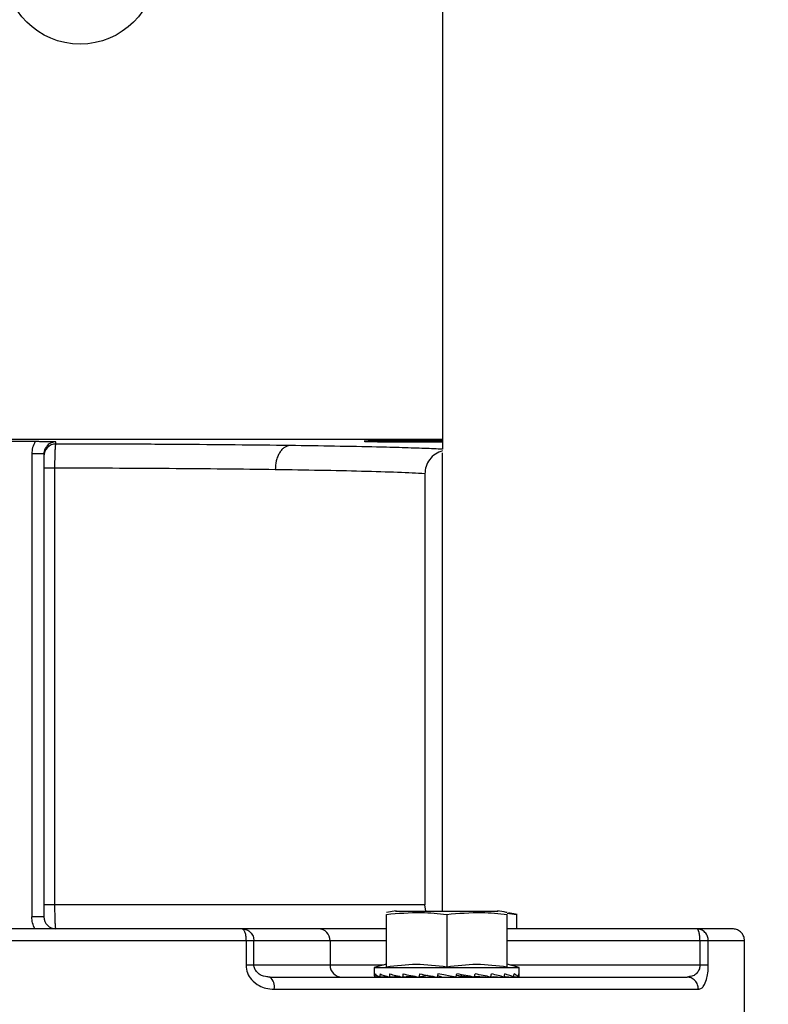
# Model space of a CAD drawing. Header units: inches. Extents: x 170 to 288, y 234 to 248.
# Tile 470 of 480: x 260.3901 to 260.4714, y 244.5244 to 244.6314. Entities that reach past the tile are written whole.
import ezdxf

# ---------------------------------------------------------------- set-up
doc = ezdxf.new("R2010")
doc.units = ezdxf.units.IN
doc.header["$LTSCALE"] = 0.25
doc.header["$MEASUREMENT"] = 0
doc.layers.add('ANNOTATIONS', color=1, linetype='Continuous')
doc.layers.add('STANDARD Z GUIDE MOTOR RH', color=7, linetype='Continuous')
doc.styles.add('ARIAL', font='arial.ttf', dxfattribs={"height": 0.09375})
doc.dimstyles.new('STANDARD$0', dxfattribs={"dimtxt": 0.09375, "dimasz": 0.09375, "dimexe": 0.03125, "dimexo": 0.046875, "dimgap": 0.09, "dimtad": 0, "dimtih": 1, "dimtoh": 1, "dimdec": 4, "dimzin": 0, "dimdsep": 46, "dimtxsty": 'ARIAL', "dimcen": 0.09, "dimadec": 0, "dimazin": 0, "dimtfac": 1, "dimtdec": 4, "dimtofl": 0, "dimtmove": 0, "dimatfit": 1, "dimfxl": 1, "dimtolj": 1, "dimtzin": 0, "dimarcsym": 0})

# ---------------------------------------------------------------- blocks, each defined once
blk = doc.blocks.new('*D45')
at = {"layer": 'ANNOTATIONS', "color": 0, "lineweight": -2, "transparency": 16777216}
for p, q in [((260.782945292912, 245.2238306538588), (261.3812151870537, 245.2238306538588)), ((261.3499651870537, 245.1300806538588), (261.3499651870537, 244.8380630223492)), ((261.3499651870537, 244.2690339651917), (261.3499651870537, 244.5610515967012)), ((259.6662786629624, 244.1752839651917), (261.3812151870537, 244.1752839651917))]:
    blk.add_line(p, q, dxfattribs=at)
at = {"layer": 'ANNOTATIONS', "color": 0, "transparency": 16777216}
for points in [[(261.3343401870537, 245.1300806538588), (261.3655901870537, 245.1300806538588), (261.3499651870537, 245.2238306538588)], [(261.3343401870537, 244.2690339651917), (261.3655901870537, 244.2690339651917), (261.3499651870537, 244.1752839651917)]]:
    blk.add_solid(points, dxfattribs=at)
at = {"layer": 'defpoints', "color": 0, "transparency": 16777216}
for p in [(260.736070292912, 245.2238306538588), (261.3499651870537, 245.2238306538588), (259.6194036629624, 244.1752839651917)]:
    blk.add_point(p, dxfattribs=at)
at = {"layer": 'ANNOTATIONS', "color": 0, "transparency": 16777216, "insert": (261.3499651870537, 244.6995573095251), "char_height": 0.09375, "attachment_point": 5, "style": 'ARIAL'}
blk.add_mtext('\\A1;HEADROOM', dxfattribs=at)

msp = doc.modelspace()

# ---------------------------------------------------------------- linework, layer by layer
at = {"layer": 'STANDARD Z GUIDE MOTOR RH'}
for p, q in [((260.4360589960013, 244.8081553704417), (260.4360589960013, 244.5846761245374)), ((260.4360655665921, 244.6067117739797), (260.4360589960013, 244.6067117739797)), ((260.4360589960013, 244.5857307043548), (260.3756915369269, 244.5857307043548)), ((260.3918045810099, 244.5855015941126), (260.388449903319, 244.5855015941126)), ((260.3940642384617, 244.5852460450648), (260.3940642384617, 244.5854790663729)), ((260.4360589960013, 244.5856046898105), (260.4308096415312, 244.5856046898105)), ((260.4308096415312, 244.5854901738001), (260.4308096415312, 244.5856046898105)), ((260.4308096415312, 244.5854901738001), (260.4360589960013, 244.5854901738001)), ((260.391439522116, 244.5841661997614), (260.391439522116, 244.5338771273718)), ((260.3927519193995, 244.5841661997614), (260.3927519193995, 244.5338771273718)), ((260.4360589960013, 244.5345012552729), (260.4360589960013, 244.5842845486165)), ((260.3939548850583, 244.5826216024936), (260.3927519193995, 244.5826216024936)), ((260.3939548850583, 244.5351894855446), (260.3939548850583, 244.5826216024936)), ((260.4341442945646, 244.5820191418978), (260.4341442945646, 244.5351894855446)), ((260.4341442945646, 244.5351894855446), (260.3927519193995, 244.5351894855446)), ((260.4342542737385, 244.5345012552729), (260.4341442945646, 244.5351894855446)), ((260.3927519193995, 244.5338771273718), (260.391439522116, 244.5338771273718)), ((260.4299632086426, 244.5284449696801), (260.4299632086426, 244.5341373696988)), ((260.4310252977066, 244.5345131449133), (260.4299635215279, 244.5343342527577)), ((260.4309474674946, 244.5345012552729), (260.4421022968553, 244.5345012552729)), ((260.4365248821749, 244.5341373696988), (260.4365248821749, 244.5284449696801)), ((260.4430865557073, 244.5342608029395), (260.4441016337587, 244.5341373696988)), ((260.4430865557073, 244.5284449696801), (260.4430865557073, 244.5341373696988)), ((260.4441786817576, 244.5341210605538), (260.44322078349, 244.5343084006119)), ((260.4441016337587, 244.5341373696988), (260.4441016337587, 244.5325648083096)), ((260.4225810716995, 244.5325648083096), (260.4143025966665, 244.5325648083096)), ((260.463684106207, 244.5325648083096), (260.4430865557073, 244.5325648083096)), ((260.4147123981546, 244.5312524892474), (260.3655420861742, 244.5312524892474)), ((260.4147123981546, 244.5312524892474), (260.4147123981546, 244.5286278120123)), ((260.4155702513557, 244.5286278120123), (260.4155702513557, 244.5312524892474)), ((260.4238486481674, 244.5312524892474), (260.4155702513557, 244.5312524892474)), ((260.4238486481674, 244.5312524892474), (260.4238486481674, 244.5286278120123)), ((260.4299632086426, 244.5312524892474), (260.4238486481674, 244.5312524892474)), ((260.4640237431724, 244.5312524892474), (260.4430865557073, 244.5312524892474)), ((260.4640237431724, 244.5312524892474), (260.4640237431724, 244.5286278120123)), ((260.4649308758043, 244.5286278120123), (260.4649308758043, 244.5312524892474)), ((260.4688673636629, 244.5312524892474), (260.4649308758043, 244.5312524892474)), ((260.4688673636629, 244.5227222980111), (260.4688673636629, 244.5312524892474)), ((260.4238486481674, 244.5286278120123), (260.4147123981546, 244.5286278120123)), ((260.429630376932, 244.5286278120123), (260.4238486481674, 244.5286278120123)), ((260.4299632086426, 244.5287169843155), (260.4286508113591, 244.5283653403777)), ((260.4443988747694, 244.5283653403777), (260.4430865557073, 244.5287169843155)), ((260.4640237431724, 244.5286278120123), (260.4434193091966, 244.5286278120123)), ((260.4649308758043, 244.5286278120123), (260.4640237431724, 244.5286278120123)), ((260.4174873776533, 244.527225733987), (260.4169800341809, 244.5273385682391)), ((260.4286508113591, 244.5283653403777), (260.4286508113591, 244.5275000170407)), ((260.4286508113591, 244.5283653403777), (260.4443988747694, 244.5283653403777)), ((260.4291960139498, 244.5273446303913), (260.4287155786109, 244.5273229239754)), ((260.4291978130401, 244.5273437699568), (260.4287208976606, 244.5273229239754)), ((260.4301163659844, 244.5273668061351), (260.4292423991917, 244.5273229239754)), ((260.4292581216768, 244.5273229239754), (260.4301305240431, 244.5273625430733)), ((260.431405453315, 244.5273926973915), (260.430265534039, 244.5273229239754)), ((260.4302904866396, 244.5273229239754), (260.4314523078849, 244.5273819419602)), ((260.4329449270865, 244.5274286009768), (260.4317152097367, 244.5273229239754)), ((260.4317477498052, 244.5273229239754), (260.4322597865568, 244.5273549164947)), ((260.4344440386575, 244.5274776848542), (260.4334926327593, 244.5273229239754)), ((260.4344506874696, 244.5275066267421), (260.4344440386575, 244.5274776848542)), ((260.4344440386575, 244.5274776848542), (260.4348785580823, 244.5274013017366)), ((260.4355590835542, 244.5276697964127), (260.435476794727, 244.5273229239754)), ((260.4355134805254, 244.5274776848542), (260.4359633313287, 244.5274013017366)), ((260.4381711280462, 244.5274013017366), (260.4375765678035, 244.5275095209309)), ((260.4377815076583, 244.5274776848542), (260.4395191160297, 244.5273229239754)), ((260.4377815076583, 244.5274776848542), (260.4381711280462, 244.5274013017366)), ((260.4395434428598, 244.527432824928), (260.4413019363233, 244.5273229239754)), ((260.4399377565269, 244.5274013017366), (260.4399008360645, 244.5274104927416)), ((260.4399129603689, 244.527409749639), (260.4399377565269, 244.5274013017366)), ((260.4413344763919, 244.5273229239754), (260.4413024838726, 244.5273256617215)), ((260.4413159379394, 244.5273962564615), (260.4427591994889, 244.5273229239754)), ((260.4427660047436, 244.5273695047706), (260.4437916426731, 244.5273229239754)), ((260.444328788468, 244.5273229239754), (260.4437937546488, 244.5273463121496)), ((260.4443988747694, 244.5275000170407), (260.4443988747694, 244.5283653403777)), ((260.4628750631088, 244.5273793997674), (260.4626294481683, 244.5273154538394)), ((260.4427842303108, 244.5273229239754), (260.4427594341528, 244.5273244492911)), ((260.4438072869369, 244.5273229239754), (260.4437917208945, 244.5273237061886)), ((260.444334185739, 244.5273229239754), (260.444328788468, 244.5273231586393)), ((260.4630818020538, 244.5272233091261), (260.4626294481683, 244.5273154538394)), ((260.4177631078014, 244.5260031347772), (260.4638583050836, 244.5260031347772))]:
    msp.add_line(p, q, dxfattribs=at)
at = {"layer": 'STANDARD Z GUIDE MOTOR RH', "flags": 128}
for points in [[(260.4375322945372, 244.5273229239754), (260.4368754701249, 244.5274383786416), (260.4362161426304, 244.5275542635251), (260.4355590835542, 244.5276697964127)], [(260.4630745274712, 244.5272263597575), (260.4628691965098, 244.5272902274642), (260.4626294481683, 244.5273154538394)]]:
    msp.add_lwpolyline(points, dxfattribs=at)
at = {"layer": 'STANDARD Z GUIDE MOTOR RH'}
msp.add_circle((260.3966888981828, 244.6368955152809), 0.00820209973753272, dxfattribs=at)
for centre, radius, start, end in [((260.3940641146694, 244.5839338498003), 0.00131219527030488, 89.9945947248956, 179.9985745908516), ((260.3940642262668, 244.5338771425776), 0.001312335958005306, 180, 270), ((260.4225583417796, 244.5312745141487), 0.001290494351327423, 359.0220839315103, 88.99077758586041), ((260.4251390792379, 244.5286058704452), 0.001290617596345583, 179.0258774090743, 268.9888110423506), ((260.4164827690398, 244.526290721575), 0.001312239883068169, 347.3404648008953, 51.34334193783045)]:
    msp.add_arc(centre, radius, start, end, dxfattribs=at)
for centre, major_axis, ratio, start_param, end_param in [((260.436524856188, 244.5275000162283), (0.007874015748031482, 0), 0.1757871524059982, 3.141592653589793, 3.269887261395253), ((260.436524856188, 244.5317410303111), (0.002150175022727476, 0.03318812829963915), 0.228236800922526, 1.708549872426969, 1.719086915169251), ((260.436524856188, 244.5275000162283), (0.007873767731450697, -0.000368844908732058), 0.169436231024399, 3.288361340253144, 3.539623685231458), ((260.436524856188, 244.5317410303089), (0.004106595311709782, 0.03318134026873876), 0.2024732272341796, 1.718817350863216, 1.729354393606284), ((260.436524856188, 244.5275000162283), (0.007873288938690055, -0.0007082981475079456), 0.1510418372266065, 3.555810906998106, 3.807073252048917), ((260.436524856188, 244.5317410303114), (0.005722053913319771, 0.0331786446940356), 0.1630291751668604, 1.721872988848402, 1.73241003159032), ((260.436524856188, 244.5275000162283), (0.007873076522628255, -0.0009937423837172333), 0.1223802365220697, 3.81946872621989, 4.07073107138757), ((260.436524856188, 244.531741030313), (0.006910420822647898, 0.03318244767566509), 0.1137473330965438, 1.717448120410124, 1.727985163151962), ((260.436524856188, 244.5275000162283), (0.007873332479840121, -0.00120772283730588), 0.08588791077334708, 4.078996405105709, 4.330258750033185), ((260.436524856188, 244.5317410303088), (0.007632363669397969, 0.03318877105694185), 0.05832561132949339, 1.707176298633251, 1.717713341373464), ((260.436524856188, 244.5275000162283), (0.00787379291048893, -0.001339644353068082), 0.04421959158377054, 4.335145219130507, 4.586407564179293), ((260.436524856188, 244.531741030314), (0.007632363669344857, 0.03318877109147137), 0.05832561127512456, 4.592296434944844, 4.602833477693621), ((260.436524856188, 244.5275000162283), (0.00787379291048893, -0.001339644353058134), 0.04421959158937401, 1.188225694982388, 1.439488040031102), ((260.436524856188, 244.5317410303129), (0.006910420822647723, 0.03318244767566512), 0.1137473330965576, 4.60256825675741, 4.613105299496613), ((260.436524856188, 244.5275000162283), (0.007873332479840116, -0.001207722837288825), 0.08588791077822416, 0.9320768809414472, 1.183339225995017), ((260.436524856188, 244.5317410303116), (0.005722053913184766, 0.03317864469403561), 0.1630291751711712, 4.606993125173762, 4.617530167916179), ((260.436524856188, 244.5275000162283), (0.007873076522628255, 0.0009937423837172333), 0.1223802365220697, 5.35404688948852, 5.404737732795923), ((260.436524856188, 244.5275000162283), (0.007873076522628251, -0.0009937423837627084), 0.1223802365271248, 0.6725492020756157, 0.9238115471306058), ((260.436524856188, 244.5317410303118), (0.004106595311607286, 0.03318134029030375), 0.2024732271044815, 4.603937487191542, 4.61447452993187), ((260.436524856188, 244.5275000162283), (0.00787328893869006, 0.0007082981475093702), 0.1510418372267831, 5.617704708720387, 5.649603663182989), ((260.436524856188, 244.5275000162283), (0.007873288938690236, -0.0007082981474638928), 0.1510418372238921, 0.4088913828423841, 0.6601537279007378), ((260.436524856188, 244.5317410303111), (0.002150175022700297, 0.03318812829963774), 0.2282368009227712, 4.593670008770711, 4.604207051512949), ((260.436524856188, 244.5275000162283), (0.007873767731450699, -0.0003688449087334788), 0.1694362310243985, 0.1414418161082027, 0.3927041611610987), ((260.436524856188, 244.5317410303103), (0, 0.03319175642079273), 0.2372280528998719, 4.57888420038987, 4.589421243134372), ((260.436524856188, 244.5275000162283), (0.007874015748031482, 0), 0.1757871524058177, 6.154890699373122, 6.406153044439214)]:
    msp.add_ellipse(centre, major_axis=major_axis, ratio=ratio, start_param=start_param, end_param=end_param, dxfattribs=at)
for points, knots in [([(260.3918045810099, 244.5855015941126), (260.391698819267, 244.585291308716), (260.3914872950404, 244.5848707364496), (260.3914554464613, 244.5844010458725), (260.391439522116, 244.5841661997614)], [0, 0, 0, 0, 0.4999982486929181, 1, 1, 1, 1]), ([(260.3940642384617, 244.5854790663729), (260.3936851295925, 244.5854855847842), (260.3931697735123, 244.5854944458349), (260.3923429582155, 244.5855007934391), (260.3919791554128, 244.5855013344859), (260.3918045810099, 244.5855015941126)], [0, 0, 0, 0, 0.5913853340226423, 0.8039221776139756, 1, 1, 1, 1]), ([(260.3940642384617, 244.5854790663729), (260.3938967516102, 244.5854612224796), (260.3936415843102, 244.5854340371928), (260.3933380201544, 244.5852683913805), (260.3931005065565, 244.5850836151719), (260.3929890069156, 244.584902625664), (260.3929247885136, 244.5847983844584)], [0, 0, 0, 0, 0.3582419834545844, 0.5457839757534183, 0.7383935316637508, 1, 1, 1, 1]), ([(260.3939548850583, 244.5826216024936), (260.393956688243, 244.5829513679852), (260.3939594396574, 244.5834545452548), (260.3939734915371, 244.5840592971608), (260.3939903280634, 244.5845550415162), (260.3940134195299, 244.5849390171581), (260.3940395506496, 244.5851922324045), (260.3940556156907, 244.5852272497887), (260.3940642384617, 244.5852460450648)], [0, 0, 0, 0, 0.2416307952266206, 0.3686957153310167, 0.499512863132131, 0.7063832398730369, 0.8424037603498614, 0.9999999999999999, 0.9999999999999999, 0.9999999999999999, 0.9999999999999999]), ([(260.4194711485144, 244.5850765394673), (260.4175319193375, 244.5851000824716), (260.4136871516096, 244.5851467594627), (260.4073192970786, 244.5851965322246), (260.4007704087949, 244.58523182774), (260.3962860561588, 244.5852413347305), (260.3940642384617, 244.5852460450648)], [0, 0, 0, 0, 0.2566832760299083, 0.5089071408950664, 0.7566830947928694, 1, 1, 1, 1]), ([(260.4308096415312, 244.5856046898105), (260.4303914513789, 244.585603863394), (260.4297543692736, 244.5856026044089), (260.4289919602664, 244.5855954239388), (260.4283672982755, 244.5855868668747), (260.4278845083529, 244.5855745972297), (260.4275899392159, 244.585560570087), (260.4274961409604, 244.5855474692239), (260.4275899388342, 244.58553415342), (260.4278845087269, 244.5855203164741), (260.4283672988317, 244.5855080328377), (260.428991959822, 244.5854993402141), (260.4297543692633, 244.5854921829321), (260.4303914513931, 244.585490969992), (260.4308096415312, 244.5854901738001)], [0, 0, 0, 0, 0.1212618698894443, 0.1847335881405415, 0.2498943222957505, 0.3548404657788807, 0.4224418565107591, 0.4999999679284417, 0.5775582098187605, 0.6451594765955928, 0.750105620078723, 0.8152664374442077, 0.8787381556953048, 1, 1, 1, 1]), ([(260.3927519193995, 244.5841661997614), (260.3927321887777, 244.5841661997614), (260.3926927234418, 244.5841661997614), (260.392389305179, 244.5841661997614), (260.391955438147, 244.5841661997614), (260.3916115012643, 244.5841661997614), (260.391439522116, 244.5841661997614)], [0, 0, 0, 0, 0.2499798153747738, 0.5000114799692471, 0.7499901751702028, 0.9999999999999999, 0.9999999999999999, 0.9999999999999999, 0.9999999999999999]), ([(260.3929247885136, 244.5847983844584), (260.392911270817, 244.5847803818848), (260.3928420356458, 244.5846881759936), (260.3927777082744, 244.5844692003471), (260.3927608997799, 244.5842717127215), (260.3927519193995, 244.5841661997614)], [0, 0, 0, 0, 0.1015192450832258, 0.5199630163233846, 1, 1, 1, 1]), ([(260.4194711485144, 244.5850765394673), (260.4192729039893, 244.5850373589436), (260.4189681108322, 244.5849771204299), (260.4186013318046, 244.5846464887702), (260.4183484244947, 244.5843072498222), (260.4181439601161, 244.5838887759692), (260.4179446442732, 244.5832822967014), (260.4179084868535, 244.5827793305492), (260.4178849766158, 244.5824522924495)], [0, 0, 0, 0, 0.2399316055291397, 0.3688854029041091, 0.5004377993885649, 0.631924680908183, 0.7606704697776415, 0.9999999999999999, 0.9999999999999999, 0.9999999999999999, 0.9999999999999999]), ([(260.4360589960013, 244.5846761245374), (260.4354373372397, 244.5847048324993), (260.4342126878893, 244.5847613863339), (260.4317698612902, 244.5848399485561), (260.4285929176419, 244.5849218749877), (260.4245885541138, 244.5850032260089), (260.4211355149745, 244.5850526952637), (260.4194711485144, 244.5850765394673)], [0, 0, 0, 0, 0.1834847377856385, 0.3614594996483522, 0.533718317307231, 0.775252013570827, 1, 1, 1, 1]), ([(260.4360589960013, 244.5845142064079), (260.4357890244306, 244.5844069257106), (260.4352528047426, 244.5841938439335), (260.4346317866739, 244.583581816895), (260.4342206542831, 244.5828363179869), (260.4341692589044, 244.5822863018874), (260.4341442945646, 244.5820191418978)], [0, 0, 0, 0, 0.2572190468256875, 0.5108905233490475, 0.7624242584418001, 1, 1, 1, 1]), ([(260.4178849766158, 244.5824522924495), (260.4160572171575, 244.5824756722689), (260.412434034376, 244.5825220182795), (260.406435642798, 244.5825716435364), (260.4002691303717, 244.5826070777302), (260.3960466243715, 244.5826167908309), (260.3939548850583, 244.5826216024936)], [0, 0, 0, 0, 0.2568098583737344, 0.5090763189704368, 0.7568068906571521, 1, 1, 1, 1]), ([(260.4341442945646, 244.5820191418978), (260.4332432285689, 244.5820659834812), (260.4315028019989, 244.5821564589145), (260.4274832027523, 244.582274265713), (260.4229916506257, 244.5823741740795), (260.4195395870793, 244.5824269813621), (260.4178849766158, 244.5824522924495)], [0, 0, 0, 0, 0.278646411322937, 0.5382109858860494, 0.7786596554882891, 1, 1, 1, 1]), ([(260.3940642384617, 244.5325648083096), (260.3940555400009, 244.5325802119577), (260.3940393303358, 244.5326089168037), (260.3940129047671, 244.5328561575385), (260.3939895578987, 244.5332390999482), (260.393972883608, 244.5337368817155), (260.3939588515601, 244.5343468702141), (260.3939564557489, 244.5348558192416), (260.3939548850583, 244.5351894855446)], [0, 0, 0, 0, 0.1575314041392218, 0.2935612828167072, 0.5004594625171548, 0.6311958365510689, 0.758212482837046, 1, 1, 1, 1]), ([(260.3917912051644, 244.5325648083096), (260.3916894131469, 244.5327719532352), (260.3914858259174, 244.5331862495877), (260.3914549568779, 244.5336468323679), (260.391439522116, 244.5338771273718)], [0, 0, 0, 0, 0.4999921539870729, 1, 1, 1, 1]), ([(260.4299632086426, 244.5341373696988), (260.4312291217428, 244.534246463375), (260.4334175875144, 244.534435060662), (260.4356034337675, 244.5342256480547), (260.4365248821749, 244.5341373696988)], [0, 0, 0, 0, 0.5784477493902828, 0.9999999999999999, 0.9999999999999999, 0.9999999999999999, 0.9999999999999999]), ([(260.4365248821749, 244.5341373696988), (260.4377908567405, 244.5342464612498), (260.4399794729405, 244.5344350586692), (260.4421651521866, 244.5342256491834), (260.4430865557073, 244.5341373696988)], [0, 0, 0, 0, 0.5784360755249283, 0.9999999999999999, 0.9999999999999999, 0.9999999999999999, 0.9999999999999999]), ([(260.443086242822, 244.5343347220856), (260.4430492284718, 244.5343420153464), (260.4426970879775, 244.534411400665), (260.4423421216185, 244.5344650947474), (260.4420244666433, 244.5345131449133)], [0, 0, 0, 0, 0.1051124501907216, 1, 1, 1, 1]), ([(260.4143025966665, 244.5325648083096), (260.4116817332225, 244.5325648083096), (260.4064383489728, 244.5325648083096), (260.3983194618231, 244.5325648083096), (260.3901269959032, 244.5325648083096), (260.3819346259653, 244.5325648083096), (260.3738157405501, 244.5325648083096), (260.3685725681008, 244.5325648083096), (260.3659518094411, 244.5325648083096)], [0, 0, 0, 0, 0.1666362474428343, 0.3333778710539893, 0.4999998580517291, 0.6666345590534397, 0.8333698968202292, 0.9999999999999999, 0.9999999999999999, 0.9999999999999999, 0.9999999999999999]), ([(260.4143025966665, 244.5325648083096), (260.4143541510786, 244.5325473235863), (260.4144334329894, 244.532520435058), (260.4145289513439, 244.5323564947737), (260.4145943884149, 244.5321874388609), (260.4146474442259, 244.5319769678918), (260.4146984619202, 244.5316715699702), (260.4147069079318, 244.5314175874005), (260.4147123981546, 244.5312524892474)], [0, 0, 0, 0, 0.2395029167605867, 0.3683147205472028, 0.5000403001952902, 0.6316274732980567, 0.7605441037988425, 1, 1, 1, 1]), ([(260.4143025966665, 244.5325648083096), (260.4144687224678, 244.5325450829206), (260.4148009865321, 244.532505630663), (260.4152198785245, 244.5322021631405), (260.4155130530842, 244.5317683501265), (260.4155511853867, 244.5314244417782), (260.4155702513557, 244.5312524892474)], [0, 0, 0, 0, 0.2499966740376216, 0.500012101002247, 0.7500084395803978, 0.9999999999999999, 0.9999999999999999, 0.9999999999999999, 0.9999999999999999]), ([(260.4299632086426, 244.5325648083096), (260.4297424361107, 244.5325648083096), (260.428350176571, 244.5325648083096), (260.426234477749, 244.5325648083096), (260.423830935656, 244.5325648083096), (260.4229976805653, 244.5325648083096), (260.4225810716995, 244.5325648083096)], [0, 0, 0, 0, 0.05910477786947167, 0.3727329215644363, 0.6863805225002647, 1, 1, 1, 1]), ([(260.4640237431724, 244.5312524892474), (260.4640186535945, 244.5314244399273), (260.4640084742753, 244.5317683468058), (260.4639299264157, 244.53220223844), (260.4638176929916, 244.5325055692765), (260.4637286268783, 244.5325450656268), (260.463684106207, 244.5325648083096)], [0, 0, 0, 0, 0.249978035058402, 0.4999640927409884, 0.7500515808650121, 1, 1, 1, 1]), ([(260.4649308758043, 244.5312524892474), (260.4649142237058, 244.5314175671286), (260.4648886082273, 244.5316715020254), (260.4647331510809, 244.5319770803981), (260.4645721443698, 244.5321872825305), (260.4643725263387, 244.5323566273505), (260.4640821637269, 244.5325203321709), (260.4638409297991, 244.5325472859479), (260.463684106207, 244.5325648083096)], [0, 0, 0, 0, 0.2394563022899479, 0.3683492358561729, 0.5000012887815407, 0.6316461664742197, 0.7605371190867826, 0.9999999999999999, 0.9999999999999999, 0.9999999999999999, 0.9999999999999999]), ([(260.4675550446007, 244.5325648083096), (260.4674685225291, 244.5325648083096), (260.4672954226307, 244.5325648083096), (260.4659953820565, 244.5325648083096), (260.4644543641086, 244.5325648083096), (260.463684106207, 244.5325648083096)], [0, 0, 0, 0, 0.3332625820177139, 0.6667399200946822, 1, 1, 1, 1]), ([(260.4688650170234, 244.5311737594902), (260.4688622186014, 244.5312981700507), (260.4688563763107, 244.5315579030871), (260.4687003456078, 244.5319347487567), (260.4684189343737, 244.5322741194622), (260.468019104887, 244.5325180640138), (260.4677056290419, 244.5325496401), (260.4675550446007, 244.5325648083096)], [0, 0, 0, 0, 0.1741181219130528, 0.363507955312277, 0.5605076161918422, 0.7888809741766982, 1, 1, 1, 1]), ([(260.4155702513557, 244.5312524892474), (260.4155346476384, 244.5312524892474), (260.4154634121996, 244.5312524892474), (260.4152646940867, 244.5312524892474), (260.4150143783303, 244.5312524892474), (260.414813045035, 244.5312524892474), (260.4147123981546, 244.5312524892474)], [0, 0, 0, 0, 0.2498530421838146, 0.4999026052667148, 0.750000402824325, 1, 1, 1, 1]), ([(260.4649308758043, 244.5312524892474), (260.4648896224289, 244.5312524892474), (260.4648071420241, 244.5312524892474), (260.4645939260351, 244.5312524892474), (260.4643321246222, 244.5312524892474), (260.4641265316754, 244.5312524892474), (260.4640237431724, 244.5312524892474)], [0, 0, 0, 0, 0.250098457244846, 0.5000371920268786, 0.7500379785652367, 1, 1, 1, 1]), ([(260.4147123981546, 244.5286278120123), (260.4147458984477, 244.5283355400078), (260.4148117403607, 244.5277611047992), (260.4153324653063, 244.5269557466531), (260.4160470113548, 244.5264050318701), (260.4169063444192, 244.526064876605), (260.4174596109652, 244.5260250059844), (260.4177631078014, 244.5260031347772)], [0, 0, 0, 0, 0.189563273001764, 0.3725701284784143, 0.6161450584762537, 0.7894346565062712, 0.9999999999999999, 0.9999999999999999, 0.9999999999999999, 0.9999999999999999]), ([(260.4173024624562, 244.5273154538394), (260.4169922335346, 244.52734763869), (260.4165012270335, 244.5273985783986), (260.4159330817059, 244.5277750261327), (260.4156778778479, 244.528131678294), (260.4155831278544, 244.5284176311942), (260.4155744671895, 244.5285589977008), (260.4155702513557, 244.5286278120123)], [0, 0, 0, 0, 0.4261682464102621, 0.6745063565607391, 0.8496880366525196, 0.9268312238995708, 1, 1, 1, 1]), ([(260.4299632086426, 244.5284449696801), (260.4310462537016, 244.5285800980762), (260.4332332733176, 244.5288529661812), (260.4354207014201, 244.5285818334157), (260.4365248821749, 244.5284449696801)], [0, 0, 0, 0, 0.4952150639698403, 1, 1, 1, 1]), ([(260.4365248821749, 244.5284449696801), (260.4376079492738, 244.528580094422), (260.43979510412, 244.528852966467), (260.4419823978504, 244.5285818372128), (260.4430865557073, 244.5284449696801)], [0, 0, 0, 0, 0.49519452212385, 1, 1, 1, 1]), ([(260.4640237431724, 244.5286278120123), (260.4640204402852, 244.5285590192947), (260.4640136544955, 244.5284176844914), (260.4639400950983, 244.5281315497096), (260.4637423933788, 244.5277767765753), (260.4633692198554, 244.5274502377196), (260.4630474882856, 244.5274041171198), (260.4628750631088, 244.5273793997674)], [0, 0, 0, 0, 0.0849857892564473, 0.1746035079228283, 0.3781216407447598, 0.6667175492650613, 1, 1, 1, 1]), ([(260.4638583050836, 244.5260031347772), (260.4639708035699, 244.5260249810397), (260.4641758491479, 244.526064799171), (260.4644805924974, 244.5264051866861), (260.4647251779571, 244.5269556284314), (260.4648983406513, 244.5277612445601), (260.4649199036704, 244.5283355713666), (260.4649308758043, 244.5286278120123)], [0, 0, 0, 0, 0.2106094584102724, 0.3838677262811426, 0.6274665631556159, 0.8104399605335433, 1, 1, 1, 1]), ([(260.4173024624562, 244.5273154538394), (260.4198512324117, 244.5273154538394), (260.4249487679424, 244.5273154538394), (260.432116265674, 244.5273154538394), (260.4388286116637, 244.5273154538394), (260.444979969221, 244.5273154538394), (260.4505131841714, 244.5273154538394), (260.4553436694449, 244.5273154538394), (260.4594914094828, 244.5273154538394), (260.4615834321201, 244.5273154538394), (260.4626294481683, 244.5273154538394)], [0, 0, 0, 0, 0.1249997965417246, 0.2499993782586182, 0.3750003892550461, 0.5000017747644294, 0.6250024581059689, 0.7500005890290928, 0.8749997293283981, 1, 1, 1, 1]), ([(260.4584590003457, 244.5273154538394), (260.4591967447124, 244.5273154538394), (260.4606722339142, 244.5273154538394), (260.4608863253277, 244.5273154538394), (260.4609933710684, 244.5273154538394)], [0, 0, 0, 0, 0.499999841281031, 1, 1, 1, 1]), ([(260.4638583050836, 244.5260031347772), (260.4638418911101, 244.5261681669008), (260.4638166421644, 244.526422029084), (260.4636634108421, 244.5267279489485), (260.4635046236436, 244.5269370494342), (260.4633088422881, 244.5271105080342), (260.4631569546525, 244.5271859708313), (260.4630818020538, 244.5272233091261)], [0, 0, 0, 0, 0.3148500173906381, 0.4843209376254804, 0.6574194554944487, 0.8304943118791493, 1, 1, 1, 1])]:
    msp.add_open_spline(points, degree=3, knots=knots, dxfattribs=at)

# ---------------------------------------------------------------- dimensions: what is measured, and where the dimension line sits
at = {"layer": 'ANNOTATIONS'}
dim = msp.add_linear_dim(base=(261.3499651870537, 245.2238306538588), p1=(259.6194036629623, 244.1752839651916), p2=(260.7360702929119, 245.2238306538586), angle=90, text='HEADROOM', dimstyle='STANDARD$0', dxfattribs=at)
dim.commit()
dim.dimension.update_dxf_attribs({"geometry": '*D45', "text_midpoint": (261.3499651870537, 244.6995573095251)})

doc.saveas('drawing.dxf')
